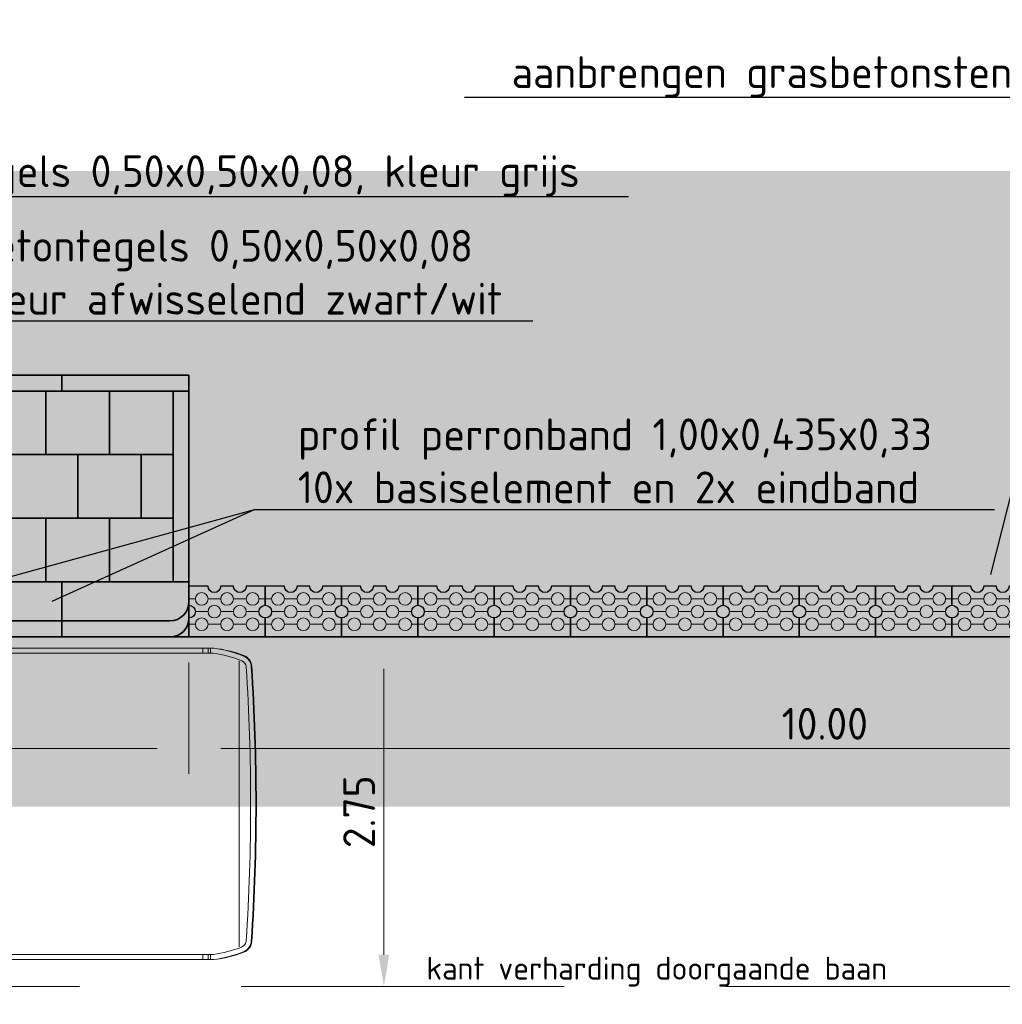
# Model space of a CAD drawing. Header units: metres. Extents: x -699 to 2316, y -1199 to 781.
# Tile 422 of 593: x 809.74 to 817.47, y -190.99 to -183.24. Entities that reach past the tile are written whole.
import ezdxf
from ezdxf import colors
from ezdxf.entities.mleader import LeaderData, LeaderLine
from ezdxf.enums import TextEntityAlignment as Align
from ezdxf.math import Vec2, Vec3

# ---------------------------------------------------------------- set-up
doc = ezdxf.new("R2010")
doc.units = ezdxf.units.M
doc.header["$PDMODE"] = 1
doc.linetypes.add('HIDDENX2', pattern=[19.05, 12.7, -6.35])
for name, color, linetype, lineweight in [('N-WE-VH-KANTOPSLUITING-G', 251, 'Continuous', 35), ('N-WE-VH-KANTVERHARDING-G', 210, 'Continuous', 35), ('N-WE-VH-VERHARDING_TEGEL-G', 252, 'Continuous', 35), ('N-WE-VW-MARKERING_LANGS_STREEP_DOORGETROKKEN-G', 7, 'Continuous', 13), ('X-XX-AL-AANKLEDING-G', 7, 'Continuous', 35), ('X-XX-AL-M', 7, 'Continuous', 18), ('X-XX-AL-T18', 10, 'Continuous', 18), ('X-XX-AL-T25', 7, 'Continuous', 25)]:
    doc.layers.add(name, color=color, linetype=linetype, lineweight=lineweight)
doc.layers.add('X-XX-AL-TEKENBLAD_VIEWPORT-G', color=7, linetype='Continuous', lineweight=18, plot=False)
doc.styles.add('NLCS-ISO', font='NLCS-ISO.ttf')
doc.styles.add('NLCS-ISO-M100-T25', font='NLCS-ISO.ttf', dxfattribs={"height": 0.25})
doc.dimstyles.new('NLCS-M100-T25-PIJL_A_L2_H1', dxfattribs={"dimscale": 0.1, "dimtxt": 2.5, "dimasz": 2.5, "dimexe": 2, "dimexo": 2, "dimgap": 0.7, "dimtad": 1, "dimzin": 0, "dimdsep": 46, "dimtxsty": 'NLCS-ISO-M100-T25', "dimcen": 0, "dimdle": 2, "dimclrd": 256, "dimclre": 256, "dimclrt": 256, "dimadec": 1, "dimazin": 0, "dimtfac": 1, "dimtdec": 3, "dimtofl": 0, "dimtmove": 0, "dimatfit": 3, "dimfxl": 2, "dimtfillclr": 256, "dimtolj": 1, "dimtzin": 0, "dimlwd": -1, "dimlwe": -1, "dimarcsym": 0})

# ---------------------------------------------------------------- blocks, each defined once
blk = doc.blocks.new('SVW-PERRON-B-H-SO (vervallen)')
at = {"layer": 'N-WE-VH-VERHARDING_TEGEL-G'}
for points in [[(10.375, 0.435), (10.875, 0.435), (10.875, 0.935), (10.375, 0.935)], [(11.875, 0.935), (11.375, 0.935), (11.375, 0.435), (11.565, 0.435), (11.875, 0.435)]]:
    blk.add_hatch(color=256, dxfattribs=at).paths.add_polyline_path(points)
at = {"layer": 'N-WE-VH-KANTOPSLUITING-G'}
for p, q in [((0, 2.06), (12, 2.06)), ((11, 2.06), (11, 1.935)), ((12, 2.06), (12, 1.935)), ((0, 1.935), (12, 1.935)), ((11.875, 1.935), (11.875, 0.435)), ((12, 1.935), (12, 0.435)), ((11, 0.435), (11, 0)), ((11.565, 0.435), (12, 0.435)), ((12, 0), (12, 0.435)), ((11.85, 0.127), (6, 0.127)), ((12, 0), (6, 0))]:
    blk.add_line(p, q, dxfattribs=at)
blk.add_lwpolyline([(0, 0.435), (11.875, 0.435)], dxfattribs=at)
for centre in [(11.85, 0.277), (11.85, 0.15)]:
    blk.add_arc(centre, 0.15, 270, 0, dxfattribs=at)
at = {"layer": 'N-WE-VH-VERHARDING_TEGEL-G'}
for p, q in [((0.125, 1.435), (11.875, 1.435)), ((0.125, 0.935), (11.875, 0.935))]:
    blk.add_line(p, q, dxfattribs=at)
for points in [[(10.875, 1.935), (10.875, 1.435)], [(11.375, 1.935), (11.375, 1.435)], [(11.125, 1.435), (11.125, 0.935)], [(11.625, 1.435), (11.625, 0.935)], [(10.875, 0.935), (10.875, 0.435)], [(10.875, 0.935), (10.875, 0.435)], [(11.375, 0.935), (11.375, 0.435)]]:
    blk.add_lwpolyline(points, dxfattribs=at)
blk = doc.blocks.new('bus12metertypetekening')
at = {"color": 253, "lineweight": 5}
for p, q in [((11.665, 1.225), (0.365, 1.225)), ((0.3684, 1.185), (11.6623, 1.185)), ((11.58, 1.225), (11.58, 1.185)), ((11.62, 1.225), (11.62, 1.185)), ((11.64, 1.185), (11.6398, 1.1851)), ((11.64, 1.225), (11.64, 1.185)), ((11.865, -1.1247), (11.865, 1.1247)), ((11.6623, -1.185), (0.365, -1.185)), ((11.665, -1.225), (0.365, -1.225)), ((11.58, -1.225), (11.58, -1.185)), ((11.62, -1.225), (11.62, -1.185)), ((11.64, -1.225), (11.64, -1.185))]:
    blk.add_line(p, q, dxfattribs=at)
for centre, radius, start, end in [((11.5298, 0.2342), 0.96, 68.25192, 82.06921), ((11.5298, 0.2342), 1, 68.31543, 82.22971), ((11.5471, 0.232), 1, 69.31558, 83.22986), ((11.8652, 1.0739), 0.1, 3.71368, 69.4198), ((11.8651, 1.0748), 0.095, 3.71671, 68.25211), ((11.8651, 1.0748), 0.055, 3.71671, 68.25211), ((-4.68, 0), 16.635, 356.28632, 3.7137), ((-4.68, 0), 16.675, 356.28632, 3.7137), ((-4.68, 0), 16.68, 356.28632, 3.7137), ((11.8651, -1.0748), 0.055, 291.74821, 356.28345), ((11.8652, -1.0739), 0.1, 290.58021, 356.28632), ((11.8651, -1.0748), 0.095, 291.74821, 356.28345), ((11.5298, -0.2342), 0.96, 277.9308, 291.68455), ((11.5298, -0.2342), 1, 277.77027, 291.68455), ((11.5471, -0.232), 1, 276.77012, 290.6844)]:
    blk.add_arc(centre, radius, start, end, dxfattribs=at)
blk = doc.blocks.new('*D2170')
at = {"layer": 'Defpoints', "color": 0, "transparency": 16777216}
for p in [(799.0688, -187.6656), (811.0688, -188.1006), (811.0688, -188.9781)]:
    blk.add_point(p, dxfattribs=at)
at = {"layer": 'X-XX-AL-M', "transparency": 16777216}
for p, q in [((799.0688, -187.8656), (799.0688, -189.1781)), ((811.0688, -188.3006), (811.0688, -189.1781)), ((799.3188, -188.9781), (810.8188, -188.9781))]:
    blk.add_line(p, q, dxfattribs=at)
for points in [[(799.3188, -188.9365), (799.3188, -189.0198), (799.0688, -188.9781)], [(810.8188, -188.9365), (810.8188, -189.0198), (811.0688, -188.9781)]]:
    blk.add_solid(points, dxfattribs=at)
at = {"layer": 'X-XX-AL-M', "transparency": 16777216, "insert": (804.0688, -188.7831), "char_height": 0.25, "attachment_point": 5, "style": 'NLCS-ISO-M100-T25'}
blk.add_mtext('\\A1;12.00', dxfattribs=at)
blk = doc.blocks.new('*D2164')
at = {"layer": 'Defpoints', "color": 0, "transparency": 16777216}
for p in [(813.2301, -188.1006), (812.6018, -190.8506), (812.6018, -190.8506)]:
    blk.add_point(p, dxfattribs=at)
at = {"layer": 'X-XX-AL-M', "transparency": 16777216}
for p, q in [((813.0301, -188.1006), (812.4018, -188.1006)), ((812.6018, -188.3506), (812.6018, -190.6006))]:
    blk.add_line(p, q, dxfattribs=at)
for points in [[(812.5601, -188.3506), (812.6435, -188.3506), (812.6018, -188.1006)], [(812.5601, -190.6006), (812.6435, -190.6006), (812.6018, -190.8506)]]:
    blk.add_solid(points, dxfattribs=at)
at = {"layer": 'X-XX-AL-M', "transparency": 16777216, "insert": (812.4068, -189.4756), "char_height": 0.25, "attachment_point": 5, "rotation": 90, "style": 'NLCS-ISO-M100-T25'}
blk.add_mtext('\\A1;2.75', dxfattribs=at)
blk = doc.blocks.new('*D2165')
at = {"layer": 'Defpoints', "color": 0, "transparency": 16777216}
for p in [(812.6018, -190.8506), (812.6018, -191.4006), (813.8116, -191.4006)]:
    blk.add_point(p, dxfattribs=at)
at = {"layer": 'X-XX-AL-M', "transparency": 16777216}
for p, q in [((812.6018, -190.6006), (812.6018, -190.3506)), ((813.6116, -191.4006), (812.4018, -191.4006)), ((812.6018, -191.6506), (812.6018, -192.5906))]:
    blk.add_line(p, q, dxfattribs=at)
for points in [[(812.5601, -190.6006), (812.6435, -190.6006), (812.6018, -190.8506)], [(812.5601, -191.6506), (812.6435, -191.6506), (812.6018, -191.4006)]]:
    blk.add_solid(points, dxfattribs=at)
at = {"layer": 'X-XX-AL-M', "transparency": 16777216, "insert": (812.4068, -192.2456), "char_height": 0.25, "attachment_point": 5, "rotation": 90, "style": 'NLCS-ISO-M100-T25'}
blk.add_mtext('\\A1;0.55', dxfattribs=at)
blk = doc.blocks.new('*D2162')
at = {"layer": 'Defpoints', "color": 0, "transparency": 16777216}
for p in [(811.0688, -188.1006), (821.0688, -188.1006), (811.0688, -188.9781)]:
    blk.add_point(p, dxfattribs=at)
at = {"layer": 'X-XX-AL-M', "transparency": 16777216}
for p, q in [((811.0688, -188.3006), (811.0688, -189.1781)), ((821.0688, -188.3006), (821.0688, -189.1781)), ((820.8188, -188.9781), (811.3188, -188.9781))]:
    blk.add_line(p, q, dxfattribs=at)
for points in [[(811.3188, -188.9365), (811.3188, -189.0198), (811.0688, -188.9781)], [(820.8188, -188.9365), (820.8188, -189.0198), (821.0688, -188.9781)]]:
    blk.add_solid(points, dxfattribs=at)
at = {"layer": 'X-XX-AL-M', "transparency": 16777216, "insert": (816.0688, -188.7831), "char_height": 0.25, "attachment_point": 5, "style": 'NLCS-ISO-M100-T25'}
blk.add_mtext('\\A1;10.00', dxfattribs=at)
blk = doc.blocks.new('GB-1rechtekant')
at = {"layer": 'N-WE-VH-KANTOPSLUITING-G', "lineweight": 5}
for p, q in [((0.1, 0.55), (0.1, 0.6)), ((0.2, 0.45), (0.2, 0.55)), ((0.3, 0.55), (0.3, 0.6)), ((0.1, 0.35), (0.1, 0.45)), ((0.3, 0.35), (0.3, 0.45)), ((0.2, 0.25), (0.2, 0.35)), ((0.1, 0.15), (0.1, 0.25)), ((0.3, 0.15), (0.3, 0.25)), ((0.2, 0.05), (0.2, 0.15)), ((0.1, 0), (0.1, 0.05)), ((0.3, 0), (0.3, 0.05))]:
    blk.add_line(p, q, dxfattribs=at)
at = {"layer": 'N-WE-VH-KANTOPSLUITING-G', "lineweight": 25}
blk.add_lwpolyline([(0, 0.6), (0, 0), (0.15, 0, -1), (0.25, 0), (0.4, 0), (0.4, 0.15, -1), (0.4, 0.25), (0.4, 0.35, -1), (0.4, 0.45), (0.4, 0.6), (0.25, 0.6, -1), (0.15, 0.6)], format="xyb", close=True, dxfattribs=at)
at = {"layer": 'N-WE-VH-KANTOPSLUITING-G', "lineweight": 5}
for centre in [(0.1, 0.5), (0.3, 0.5), (0.2, 0.4), (0.1, 0.3), (0.3, 0.3), (0.2, 0.2), (0.1, 0.1), (0.3, 0.1)]:
    blk.add_circle(centre, 0.05, dxfattribs=at)

msp = doc.modelspace()

# ---------------------------------------------------------------- linework, layer by layer
at = {"layer": 'N-WE-VH-KANTVERHARDING-G'}
msp.add_line((797.0688, -188.1006), (821.0688, -188.1006), dxfattribs=at)
at = {"layer": 'N-WE-VH-KANTVERHARDING-G', "color": 8, "linetype": 'HIDDENX2', "lineweight": 5, "ltscale": 0.2}
msp.add_line((769.5688, -190.8506), (843.0688, -190.8506), dxfattribs=at)
at = {"layer": 'N-WE-VW-MARKERING_LANGS_STREEP_DOORGETROKKEN-G', "color": 253, "const_width": 0.1}
msp.add_lwpolyline([(811.0688, -188.3506), (821.0532, -188.3506), (840.2594, -190.7514)], dxfattribs=at)
at = {"layer": 'X-XX-AL-TEKENBLAD_VIEWPORT-G', "color": 3, "const_width": 5}
msp.add_lwpolyline([(758.069, -186.9347), (852.8116, -186.9347), (852.8116, -222.0794), (758.069, -222.0794)], close=True, dxfattribs=at)

# ---------------------------------------------------------------- block references
at = {"layer": 'N-WE-VH-KANTVERHARDING-G'}
msp.add_blockref('SVW-PERRON-B-H-SO (vervallen)', (799.0688, -188.1006), dxfattribs=at)
at = {"layer": 'N-WE-VH-KANTVERHARDING-G', "rotation": 90}
for p in [(811.6688, -188.1006), (812.2688, -188.1006), (812.8688, -188.1006), (813.4688, -188.1006), (814.0688, -188.1006), (814.6688, -188.1006), (815.2688, -188.1006), (815.8688, -188.1006), (816.4688, -188.1006), (817.0688, -188.1006), (817.6688, -188.1006)]:
    msp.add_blockref('GB-1rechtekant', p, dxfattribs=at)
at = {"layer": 'X-XX-AL-AANKLEDING-G'}
msp.add_blockref('bus12metertypetekening', (799.5986, -189.4137), dxfattribs=at)

# ---------------------------------------------------------------- texts
at = {"layer": 'X-XX-AL-T18', "style": 'NLCS-ISO'}
msp.add_text('kant verharding doorgaande baan', height=0.18, dxfattribs=at).set_placement((812.9364, -190.8506), align=Align.BOTTOM_LEFT)

# ---------------------------------------------------------------- dimensions: what is measured, and where the dimension line sits
at = {"layer": 'X-XX-AL-M'}
for p1, picture, middle in [((799.0688, -187.6656), '*D2170', (804.0688, -188.9781)), ((821.0688, -188.1006), '*D2162', (816.0688, -188.9781))]:
    dim = msp.add_linear_dim(base=(811.0688, -188.9781), p1=p1, p2=(811.0688, -188.1006), dimstyle='NLCS-M100-T25-PIJL_A_L2_H1', dxfattribs=at)
    dim.commit()
    dim.dimension.update_dxf_attribs({"geometry": picture, "text_midpoint": middle, "dimtype": 160})
dim = msp.add_linear_dim(base=(812.6018, -190.8506), p1=(813.2301, -188.1006), p2=(812.6018, -190.8506), angle=90, dimstyle='NLCS-M100-T25-PIJL_A_L2_H1', dxfattribs=at)
dim.commit()
dim.dimension.update_dxf_attribs({"geometry": '*D2164', "text_midpoint": (812.4068, -189.4756)})
dim = msp.add_linear_dim(base=(812.6018, -191.4006), p1=(812.6018, -190.8506), p2=(813.8116, -191.4006), angle=90, dimstyle='NLCS-M100-T25-PIJL_A_L2_H1', dxfattribs=at)
dim.commit()
dim.dimension.update_dxf_attribs({"geometry": '*D2165', "text_midpoint": (812.6018, -192.2456), "dimtype": 160})

# ---------------------------------------------------------------- leaders
at = {"layer": 'X-XX-AL-T25'}
ml = msp.add_multileader_mtext('Standard', dxfattribs=at)
ml.set_content('betonpad dik 0,20 met tegelprint 0,30x0,30\\Pinclusief krimp- en uitzetvoegen', color=256, style='NLCS-ISO-M100-T25')
ml.set_leader_properties(color=256, linetype='ByLayer', lineweight=-1)
ml.build(insert=Vec2(0, 0))
ml.multileader.update_dxf_attribs({"text_left_attachment_type": 5, "text_right_attachment_type": 5, "dogleg_length": 0.25, "arrow_head_size": 0.25})
ctx = ml.context
ctx.base_point, ctx.char_height, ctx.arrow_head_size, ctx.landing_gap_size, ctx.plane_origin = Vec3(807.9294, -182.866), 0.25, 0.25, 0.09, Vec3(-135.1807, 55.8281)
ctx.left_attachment, ctx.right_attachment = 5, 5
notes = []
notes.append((ctx, [(0, (1, 1, 0), (807.6794, -182.866), (1, 0), 0.25, [(0, [(806.3322, -183.7564)], 0, [])])]))
ctx.mtext.insert, ctx.mtext.flow_direction = Vec3(808.0194, -182.1243), 5
ml = msp.add_multileader_mtext('Standard', dxfattribs=at)
ml.set_content('aanbrengen grasbetonstenen', color=256, style='NLCS-ISO-M100-T25')
ml.set_leader_properties(color=256, linetype='ByLayer', lineweight=-1)
ml.build(insert=Vec2(0, 0))
ml.multileader.update_dxf_attribs({"text_left_attachment_type": 5, "text_right_attachment_type": 5, "dogleg_length": 0.25, "arrow_head_size": 0.25})
ctx = ml.context
ctx.base_point, ctx.char_height, ctx.arrow_head_size, ctx.landing_gap_size, ctx.plane_origin = Vec3(813.5162, -183.8563), 0.25, 0.25, 0.09, Vec3(-125.0844, 55.1359)
ctx.left_attachment, ctx.right_attachment = 5, 5
notes.append((ctx, [(1, (1, 1, 0), (818.3212, -183.8563), (-1, 0), 0.25, [(0, [(817.3143, -187.8507)], 0, [])])]))
ctx.mtext.insert, ctx.mtext.flow_direction = Vec3(813.6062, -183.5313), 5
ml = msp.add_multileader_mtext('Standard', dxfattribs=at)
ml.set_content('betontegels 0,50x0,50x0,08, kleur grijs', color=256, style='NLCS-ISO-M100-T25')
ml.set_leader_properties(color=256, linetype='ByLayer', lineweight=-1)
ml.build(insert=Vec2(0, 0))
ml.multileader.update_dxf_attribs({"text_left_attachment_type": 5, "text_right_attachment_type": 5, "dogleg_length": 0.25, "arrow_head_size": 0.25})
ctx = ml.context
ctx.base_point, ctx.char_height, ctx.arrow_head_size, ctx.landing_gap_size, ctx.plane_origin = Vec3(808.3395, -184.6355), 0.25, 0.25, 0.09, Vec3(-134.7706, 54.0586)
ctx.left_attachment, ctx.right_attachment = 5, 5
notes.append((ctx, [(0, (1, 1, 0), (808.0895, -184.6355), (1, 0), 0.25, [(0, [(807.2912, -186.8139)], 0, [])])]))
ctx.mtext.insert, ctx.mtext.flow_direction = Vec3(808.4295, -184.3105), 5
ml = msp.add_multileader_mtext('Standard', dxfattribs=at)
ml.set_content('betontegels 0,50x0,50x0,08\\Pkleur afwisselend zwart/wit', color=256, style='NLCS-ISO-M100-T25')
ml.set_leader_properties(color=256, linetype='ByLayer', lineweight=-1)
ml.build(insert=Vec2(0, 0))
ml.multileader.update_dxf_attribs({"text_left_attachment_type": 5, "text_right_attachment_type": 5, "dogleg_length": 0.25, "arrow_head_size": 0.25})
ctx = ml.context
ctx.base_point, ctx.char_height, ctx.arrow_head_size, ctx.landing_gap_size, ctx.plane_origin = Vec3(809.2711, -185.6142), 0.25, 0.25, 0.09, Vec3(-133.839, 53.4799)
ctx.left_attachment, ctx.right_attachment = 5, 5
notes.append((ctx, [(0, (1, 1, 0), (809.0211, -185.6142), (1, 0), 0.25, [(0, [(808.153, -187.294)], 0, [])])]))
ctx.mtext.insert, ctx.mtext.flow_direction = Vec3(809.3611, -184.8975), 5
ml = msp.add_multileader_mtext('Standard', dxfattribs=at)
ml.set_content('profil perronband 1,00x0,435x0,33\\P10x basiselement en 2x eindband', color=256, style='NLCS-ISO-M100-T25')
ml.set_leader_properties(color=256, linetype='ByLayer', lineweight=-1)
ml.build(insert=Vec2(0, 0))
ml.multileader.update_dxf_attribs({"text_left_attachment_type": 5, "text_right_attachment_type": 5, "dogleg_length": 0.25, "arrow_head_size": 0.25})
ctx = ml.context
ctx.base_point, ctx.char_height, ctx.arrow_head_size, ctx.landing_gap_size, ctx.plane_origin = Vec3(811.8349, -187.0979), 0.25, 0.25, 0.09, Vec3(-131.2752, 51.5962)
ctx.left_attachment, ctx.right_attachment = 5, 5
notes.append((ctx, [(0, (1, 1, 0), (811.5849, -187.0979), (1, 0), 0.25, [(0, [(809.7641, -187.9232)], 0, [])])]))
ctx.mtext.insert, ctx.mtext.flow_direction = Vec3(811.9249, -186.3812), 5
ml = msp.add_multileader_mtext('Standard', dxfattribs=at)
ml.set_content(' ', color=256, style='NLCS-ISO-M100-T25')
ml.set_leader_properties(color=256, linetype='ByLayer', lineweight=-1)
ml.build(insert=Vec2(0, 0))
ml.multileader.update_dxf_attribs({"text_left_attachment_type": 5, "text_right_attachment_type": 5, "dogleg_length": 0.25, "arrow_head_size": 0.25})
ctx = ml.context
ctx.base_point, ctx.char_height, ctx.arrow_head_size, ctx.landing_gap_size, ctx.plane_origin = Vec3(811.8349, -187.0979), 0.25, 0.25, 0.09, Vec3(-133.0004, 52.066)
ctx.left_attachment, ctx.right_attachment = 5, 5
notes.append((ctx, [(0, (1, 1, 0), (811.5849, -187.0979), (1, 0), 0.25, [(0, [(808.6774, -187.8953)], 0, [])])]))
ctx.mtext.insert, ctx.mtext.flow_direction = Vec3(811.9249, -186.8479), 5
for ctx, leaders in notes:
    for number, flags, end, landing, length, lines in leaders:
        leader = LeaderData()
        leader.index, (leader.has_last_leader_line, leader.has_dogleg_vector, leader.attachment_direction) = number, flags
        leader.last_leader_point, leader.dogleg_vector, leader.dogleg_length = Vec3(end), Vec3(landing), length
        for number, points, colour, breaks in lines:
            line = LeaderLine()
            line.index, line.vertices, line.color, line.breaks = number, Vec3.list(points), colors.encode_raw_color(colour), breaks
            leader.lines.append(line)
        ctx.leaders.append(leader)

doc.saveas('drawing.dxf')
